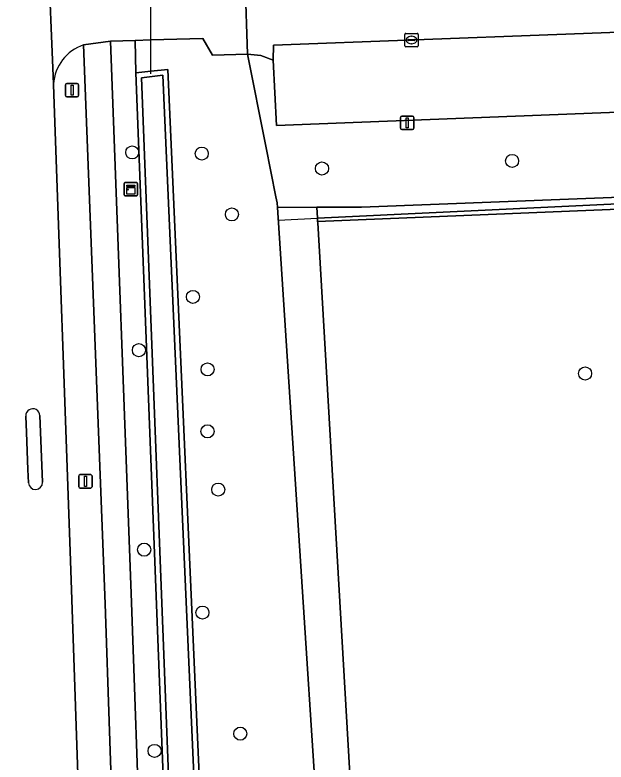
# Model space of a CAD drawing. Extents: x 162510 to 163918, y 388494 to 389774.
# Drawn here: x 162559 to 162603.2, y 388675.4 to 388731.3 of the extents above; entities that cross this region are included whole.
import ezdxf

# ---------------------------------------------------------------- set-up
doc = ezdxf.new("R2010")
doc.units = 0
for name, color, linetype in [('IMGEO_Berm_groen', 7, 'Continuous'), ('IMGEO_Boom', 7, 'Continuous'), ('IMGEO_Duiker', 7, 'Continuous'), ('IMGEO_Groenvoorziening', 7, 'Continuous'), ('IMGEO_Hek', 7, 'Continuous'), ('IMGEO_Kast', 7, 'Continuous'), ('IMGEO_Kolk', 7, 'Continuous'), ('IMGEO_Lichtmast', 7, 'Continuous'), ('IMGEO_Oever', 7, 'Continuous'), ('IMGEO_Parkeervlak_open', 7, 'Continuous'), ('IMGEO_Rijbaan_lokaal_open', 7, 'Continuous'), ('IMGEO_Verkeerseiland_onvherhard', 7, 'Continuous'), ('IMGEO_Voetpad_open', 7, 'Continuous'), ('IMGEO_Waterloop', 7, 'Continuous')]:
    doc.layers.add(name, color=color, linetype=linetype)

msp = doc.modelspace()

# ---------------------------------------------------------------- linework, layer by layer
at = {"layer": 'IMGEO_Berm_groen'}
for points in [[(162568.036, 388726.964), (162567.967, 388729.405), (162566.142, 388729.356), (162567.699, 388687.324), (162568.367, 388668.257), (162568.8, 388659.937)], [(162565.731, 388687.22), (162564.112, 388729.065)], [(162572.172, 388648.078), (162575.716, 388640.91), (162576.706, 388638.908), (162580.251, 388632.148), (162581.349, 388632.9), (162579.74, 388635.194), (162576.958, 388641.476), (162576.027, 388643.579), (162574.228, 388648.471), (162572.847, 388654.085), (162570.377, 388666.615), (162568.036, 388726.964)], [(162561.853, 388726.139), (162561.884, 388725.36), (162563.117, 388691.163), (162563.921, 388667.924), (162564.47, 388656.187)], [(162566.983, 388657.926), (162566.376, 388668.159), (162565.731, 388687.22)]]:
    msp.add_lwpolyline(points, dxfattribs=at)
msp.add_arc((162565.205, 388725.886), 3.362, 108.9794, 175.6812, dxfattribs=at)
at = {"layer": 'IMGEO_Boom'}
for centre in [(162567.759, 388721.02), (162572.964, 388720.93), (162596.206, 388720.379), (162581.97, 388719.813), (162575.223, 388716.375), (162572.308, 388710.204), (162568.257, 388706.212), (162573.399, 388704.777), (162601.671, 388704.468), (162573.397, 388700.137), (162574.201, 388695.777), (162568.654, 388691.278), (162573.017, 388686.57), (162575.853, 388677.503), (162569.432, 388676.216)]:
    msp.add_circle(centre, 0.489, dxfattribs=at)
at = {"layer": 'IMGEO_Duiker'}
msp.add_lwpolyline([(162569.141, 388726.907), (162569.141, 388727.089), (162569.141, 388729.437), (162569.141, 388733.553), (162569.141, 388735.212), (162569.141, 388735.516)], dxfattribs=at)
at = {"layer": 'IMGEO_Groenvoorziening'}
for points in [[(162578.525, 388717.688), (162577.766, 388721.486), (162576.389, 388728.377), (162573.77, 388728.286), (162573.045, 388729.543), (162569.141, 388729.437), (162567.967, 388729.405), (162568.036, 388726.964), (162569.141, 388727.089), (162570.415, 388727.234), (162573.094, 388667.126), (162575.405, 388654.396), (162576.643, 388649.441), (162578.565, 388643.969), (162579.202, 388642.494), (162582.214, 388635.518), (162584.29, 388630.266), (162583.368, 388644.387), (162578.636, 388716.894), (162578.613, 388717.246)], [(162611.219, 388722.999), (162611.166, 388724.317), (162578.56, 388723.023), (162578.31, 388727.925), (162577.395, 388728.281), (162576.389, 388728.377), (162577.766, 388721.486), (162578.525, 388717.688), (162578.613, 388717.246), (162578.636, 388716.894), (162581.582, 388716.929), (162584.933, 388716.929), (162611.423, 388717.95), (162611.381, 388718.989)], [(162581.65, 388715.758), (162581.644, 388715.854), (162581.631, 388716.086), (162581.582, 388716.929), (162578.636, 388716.894), (162583.368, 388644.387), (162584.29, 388630.266), (162587.38, 388624.052), (162588.681, 388624.99), (162586.628, 388630.217)]]:
    msp.add_lwpolyline(points, close=True, dxfattribs=at)
msp.add_lwpolyline([(162613.211, 388673.725), (162612.698, 388686.433), (162612.333, 388695.447), (162611.976, 388704.282), (162611.459, 388717.051), (162611.458, 388717.081), (162581.644, 388715.854), (162581.65, 388715.758), (162586.628, 388630.217)], dxfattribs=at)
at = {"layer": 'IMGEO_Hek'}
for points in [[(162576.205, 388733.677), (162576.389, 388728.377)], [(162576.389, 388728.377), (162577.766, 388721.486)], [(162577.766, 388721.486), (162578.525, 388717.688)], [(162578.525, 388717.688), (162578.613, 388717.246)], [(162581.631, 388716.086), (162611.441, 388717.506)], [(162578.613, 388717.246), (162578.636, 388716.894)], [(162578.636, 388716.894), (162583.368, 388644.387)], [(162578.698, 388715.946), (162581.631, 388716.086)]]:
    msp.add_lwpolyline(points, dxfattribs=at)
at = {"layer": 'IMGEO_Kast'}
for p, q in [((162567.152, 388717.842), (162567.152, 388718.683)), ((162567.152, 388718.683), (162567.152, 388717.842)), ((162567.227, 388718.767), (162568.068, 388718.767)), ((162568.068, 388718.767), (162567.227, 388718.767)), ((162568.152, 388718.692), (162568.152, 388717.851)), ((162568.152, 388717.851), (162568.152, 388718.692)), ((162568.077, 388717.767), (162567.236, 388717.767)), ((162567.236, 388717.767), (162568.077, 388717.767))]:
    msp.add_line(p, q, dxfattribs=at)
for points in [[(162567.347, 388718.557), (162567.947, 388718.557), (162567.947, 388718.472), (162567.347, 388718.472), (162567.347, 388718.557)], [(162567.347, 388718.382), (162567.947, 388718.382), (162567.947, 388717.893), (162567.347, 388717.893), (162567.347, 388718.382)]]:
    msp.add_lwpolyline(points, dxfattribs=at)
msp.add_circle((162567.431, 388718.231), 0.0377, dxfattribs=at)
for centre, start, end in [((162567.23, 388718.689), 92.4484, 184.2845), ((162567.23, 388718.689), 92.4484, 184.2845), ((162568.074, 388718.689), 2.4484, 94.2845), ((162568.074, 388718.689), 2.4484, 94.2845), ((162567.23, 388717.845), 182.4484, 274.2845), ((162567.23, 388717.845), 182.4484, 274.2845), ((162568.074, 388717.845), 272.4484, 4.2845), ((162568.074, 388717.845), 272.4484, 4.2845)]:
    msp.add_arc(centre, 0.0779, start, end, dxfattribs=at)
at = {"layer": 'IMGEO_Kolk'}
for p, q in [((162588.172, 388729.005), (162588.172, 388729.857)), ((162588.247, 388729.931), (162589.099, 388729.931)), ((162589.173, 388729.857), (162589.173, 388729.005)), ((162588.431, 388729.425), (162588.431, 388729.437)), ((162588.869, 388729.388), (162588.471, 388729.388)), ((162588.474, 388729.474), (162588.872, 388729.474)), ((162588.66, 388729.711), (162588.685, 388729.711)), ((162588.915, 388729.437), (162588.915, 388729.425)), ((162589.099, 388728.931), (162588.247, 388728.931)), ((162588.683, 388729.151), (162588.658, 388729.151))]:
    msp.add_line(p, q, dxfattribs=at)
for points in [[(162588.172, 388729.005), (162588.172, 388729.857)], [(162588.247, 388729.931), (162589.099, 388729.931)], [(162589.173, 388729.857), (162589.173, 388729.005)], [(162589.099, 388728.931), (162588.247, 388728.931)]]:
    msp.add_lwpolyline(points, dxfattribs=at)
for centre, radius, start, end in [((162588.249, 388729.855), 0.0765, 91.552, 178.448), ((162588.249, 388729.855), 0.0765, 91.552, 178.448), ((162589.097, 388729.855), 0.0765, 1.552, 88.448), ((162589.097, 388729.855), 0.0765, 1.552, 88.448), ((162588.471, 388729.434), 0.0403, 85.8775, 175.7526), ((162588.468, 388729.424), 0.0366, 178.938, 274.7102), ((162588.872, 388729.431), 0.043, 264.8664, 352.4533), ((162588.876, 388729.436), 0.0386, 1.7309, 96.639), ((162588.249, 388729.007), 0.0765, 181.552, 268.448), ((162588.249, 388729.007), 0.0765, 181.552, 268.448), ((162589.097, 388729.007), 0.0765, 271.552, 358.448), ((162589.097, 388729.007), 0.0765, 271.552, 358.448)]:
    msp.add_arc(centre, radius, start, end, dxfattribs=at)
for centre, major_axis, ratio, start_param, end_param in [((162588.659, 388729.431), (-0.387, 0.002), 0.722429, 4.712389, 7.853982), ((162588.684, 388729.431), (-0.39, 0.002), 0.717154, 1.570796, 4.712389)]:
    msp.add_ellipse(centre, major_axis=major_axis, ratio=ratio, start_param=start_param, end_param=end_param, dxfattribs=at)
at = {"layer": 'IMGEO_Lichtmast'}
for p, q in [((162562.754, 388725.282), (162562.754, 388726.082)), ((162562.754, 388726.082), (162562.754, 388725.282)), ((162562.854, 388726.182), (162563.644, 388726.182)), ((162563.644, 388726.182), (162562.854, 388726.182)), ((162563.744, 388726.082), (162563.744, 388725.282)), ((162563.744, 388725.282), (162563.744, 388726.082)), ((162563.644, 388725.182), (162562.854, 388725.182)), ((162562.854, 388725.182), (162563.644, 388725.182)), ((162587.851, 388722.836), (162587.851, 388723.636)), ((162587.851, 388723.636), (162587.851, 388722.836)), ((162587.951, 388723.736), (162588.741, 388723.736)), ((162588.741, 388723.736), (162587.951, 388723.736)), ((162588.841, 388723.636), (162588.841, 388722.836)), ((162588.841, 388722.836), (162588.841, 388723.636)), ((162588.741, 388722.736), (162587.951, 388722.736)), ((162587.951, 388722.736), (162588.741, 388722.736)), ((162563.758, 388695.995), (162563.758, 388696.795)), ((162563.758, 388696.795), (162563.758, 388695.995)), ((162563.858, 388696.895), (162564.648, 388696.895)), ((162564.648, 388696.895), (162563.858, 388696.895)), ((162564.748, 388696.795), (162564.748, 388695.995)), ((162564.748, 388695.995), (162564.748, 388696.795)), ((162564.648, 388695.895), (162563.858, 388695.895)), ((162563.858, 388695.895), (162564.648, 388695.895))]:
    msp.add_line(p, q, dxfattribs=at)
for points in [[(162563.174, 388726.057), (162563.324, 388726.057), (162563.324, 388725.307), (162563.174, 388725.307), (162563.174, 388726.057)], [(162588.271, 388723.611), (162588.421, 388723.611), (162588.421, 388722.861), (162588.271, 388722.861), (162588.271, 388723.611)], [(162564.178, 388696.77), (162564.328, 388696.77), (162564.328, 388696.02), (162564.178, 388696.02), (162564.178, 388696.77)]]:
    msp.add_lwpolyline(points, dxfattribs=at)
for centre, start, end in [((162562.854, 388726.082), 90, 180), ((162562.854, 388726.082), 90, 180), ((162563.644, 388726.082), 0, 90), ((162563.644, 388726.082), 360, 90), ((162562.854, 388725.282), 180, 270), ((162562.854, 388725.282), 180, 270), ((162563.644, 388725.282), 270, 0), ((162563.644, 388725.282), 270, 0), ((162587.951, 388723.636), 90, 180), ((162587.951, 388723.636), 90, 180), ((162588.741, 388723.636), 0, 90), ((162588.741, 388723.636), 360, 90), ((162587.951, 388722.836), 180, 270), ((162587.951, 388722.836), 180, 270), ((162588.741, 388722.836), 270, 0), ((162588.741, 388722.836), 270, 0), ((162563.858, 388696.795), 90, 180), ((162563.858, 388696.795), 90, 180), ((162564.648, 388696.795), 0, 90), ((162564.648, 388696.795), 360, 90), ((162563.858, 388695.995), 180, 270), ((162563.858, 388695.995), 180, 270), ((162564.648, 388695.995), 270, 0), ((162564.648, 388695.995), 270, 0)]:
    msp.add_arc(centre, 0.1, start, end, dxfattribs=at)
at = {"layer": 'IMGEO_Oever'}
for points in [[(162570.415, 388727.234), (162569.141, 388727.089), (162568.036, 388726.964), (162570.377, 388666.615), (162572.847, 388654.085), (162574.228, 388648.471), (162576.027, 388643.579), (162576.958, 388641.476), (162579.74, 388635.194), (162581.349, 388632.9)], [(162582.324, 388634.807), (162582.214, 388635.518), (162579.202, 388642.494), (162578.565, 388643.969), (162576.643, 388649.441), (162575.405, 388654.396), (162573.094, 388667.126), (162570.415, 388727.234)], [(162581.415, 388633.495), (162580.086, 388635.389), (162577.32, 388641.636), (162576.394, 388643.727), (162574.607, 388648.587), (162573.233, 388654.171), (162570.771, 388666.661), (162568.445, 388726.612), (162570.039, 388726.793), (162572.7, 388667.082)]]:
    msp.add_lwpolyline(points, dxfattribs=at)
at = {"layer": 'IMGEO_Parkeervlak_open'}
for points in [[(162576.389, 388728.377), (162577.395, 388728.281), (162578.31, 388727.925), (162578.345, 388729.041), (162620.774, 388730.652), (162620.485, 388736.373), (162577.66, 388734.646), (162577.536, 388734.489), (162577.381, 388734.324), (162577.212, 388734.174), (162577.03, 388734.039), (162576.837, 388733.921), (162576.634, 388733.821), (162576.423, 388733.739), (162576.205, 388733.677)], [(162611.166, 388724.317), (162613.805, 388724.422), (162621.083, 388724.711), (162620.774, 388730.652), (162578.345, 388729.041), (162578.31, 388727.925), (162578.56, 388723.023)]]:
    msp.add_lwpolyline(points, close=True, dxfattribs=at)
at = {"layer": 'IMGEO_Rijbaan_lokaal_open'}
for points in [[(162561.884, 388725.36), (162561.853, 388726.139), (162561.443, 388736.386), (162560.995, 388750), (162558.904, 388806.077), (162552.828, 388805.923), (162554.449, 388759.15), (162554.875, 388750), (162555.532, 388728.972), (162556.048, 388712.898), (162556.076, 388711.968), (162556.177, 388709.308), (162556.427, 388701.192)], [(162564.47, 388656.187), (162563.921, 388667.924), (162563.117, 388691.163), (162561.884, 388725.36)], [(162559.951, 388697.28), (162559.845, 388700.051), (162559.788, 388701.283)], [(162560.84, 388701.313), (162561.041, 388696.323)], [(162559.984, 388696.287), (162559.951, 388697.28)]]:
    msp.add_lwpolyline(points, dxfattribs=at)
for centre, radius, start, end in [((162560.314, 388701.303), 0.526, 1.1211, 182.1459), ((162560.512, 388696.309), 0.529, 182.4342, 1.4672)]:
    msp.add_arc(centre, radius, start, end, dxfattribs=at)
at = {"layer": 'IMGEO_Verkeerseiland_onvherhard'}
for points in [[(162559.788, 388701.283), (162559.845, 388700.051), (162559.951, 388697.28)], [(162561.041, 388696.323), (162560.84, 388701.313)], [(162559.951, 388697.28), (162559.984, 388696.287)]]:
    msp.add_lwpolyline(points, dxfattribs=at)
for centre, radius, start, end in [((162560.314, 388701.303), 0.526, 1.1211, 182.1459), ((162560.512, 388696.309), 0.529, 182.4342, 1.4672)]:
    msp.add_arc(centre, radius, start, end, dxfattribs=at)
at = {"layer": 'IMGEO_Voetpad_open'}
for points in [[(162561.443, 388736.386), (162561.853, 388726.139)], [(162564.112, 388729.065), (162566.142, 388729.356), (162567.967, 388729.405), (162569.141, 388729.437), (162573.045, 388729.543), (162573.77, 388728.286), (162576.389, 388728.377), (162576.205, 388733.677), (162569.141, 388733.553), (162567.715, 388733.528), (162566.013, 388733.498), (162564.649, 388733.488), (162563.95, 388733.704)], [(162568.8, 388659.937), (162568.367, 388668.257), (162567.699, 388687.324), (162566.142, 388729.356), (162564.112, 388729.065), (162565.731, 388687.22), (162566.376, 388668.159), (162566.983, 388657.926)]]:
    msp.add_lwpolyline(points, dxfattribs=at)
for points in [[(162611.441, 388717.506), (162611.423, 388717.95), (162584.933, 388716.929), (162581.582, 388716.929), (162581.631, 388716.086)], [(162611.458, 388717.081), (162611.441, 388717.506), (162581.631, 388716.086), (162581.644, 388715.854)]]:
    msp.add_lwpolyline(points, close=True, dxfattribs=at)
msp.add_arc((162565.205, 388725.886), 3.362, 108.9794, 175.6812, dxfattribs=at)
at = {"layer": 'IMGEO_Waterloop'}
msp.add_lwpolyline([(162581.926, 388634.792), (162581.831, 388635.408), (162578.839, 388642.337), (162578.196, 388643.825), (162576.264, 388649.327), (162575.018, 388654.313), (162572.7, 388667.082), (162570.039, 388726.793), (162568.445, 388726.612), (162570.771, 388666.661), (162573.233, 388654.171), (162574.607, 388648.587), (162576.394, 388643.727), (162577.32, 388641.636), (162580.086, 388635.389), (162581.415, 388633.495)], dxfattribs=at)

doc.saveas('drawing.dxf')
